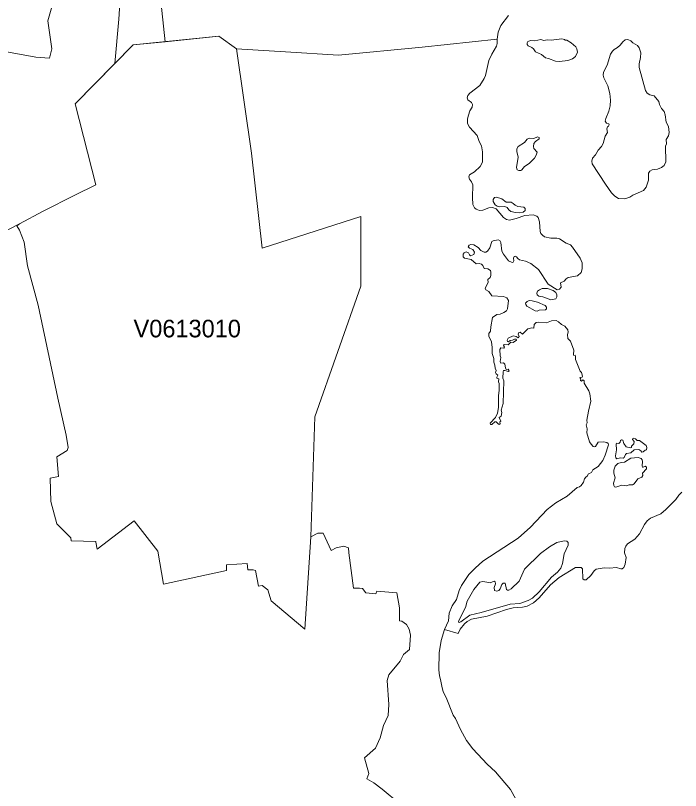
# Model space of a CAD drawing. Extents: x 369010 to 735936, y 6377141 to 6616555.
# Drawn here: x 618613 to 622390, y 6440014 to 6444417 of the extents above; entities that cross this region are included whole.
import ezdxf
from ezdxf.enums import TextEntityAlignment as Align

# ---------------------------------------------------------------- set-up
doc = ezdxf.new("R2010")
doc.units = 0
doc.header["$LTSCALE"] = 40
doc.layers.add('3', color=7, linetype='Continuous', lineweight=13)
doc.layers.add('4', color=7, linetype='Continuous')

msp = doc.modelspace()

# ---------------------------------------------------------------- linework, layer by layer
at = {"layer": '3'}
for points in [[(618940.44, 6444890.38), (618796.12, 6444387.41), (618819.46, 6444228.03), (618806.05, 6444174.91), (618728.1, 6444179.87), (618509.3, 6444219.76), (618413.14, 6444219.76), (618376.57, 6444166.63), (618336.85, 6444169.94), (618326.92, 6444143.3), (618283.72, 6444153.23), (618210.73, 6444146.61), (618150.99, 6444153.23), (618074.69, 6444196.42), (617905.54, 6444233), (617849.27, 6444236.31), (617789.53, 6444246.24), (617673.34, 6444193.11), (617454.55, 6443997.32), (617421.28, 6443997.32), (617401.42, 6444169.94), (617365.01, 6444751.03)], [(618227.28, 6444658.01), (618225.63, 6444314.26), (618204.11, 6444272.89), (618150.99, 6444153.23), (618210.73, 6444146.61), (618283.72, 6444153.23), (618326.92, 6444143.3), (618336.85, 6444169.94), (618376.57, 6444166.63), (618413.14, 6444219.76), (618509.3, 6444219.76), (618728.1, 6444179.87), (618806.05, 6444174.91), (618819.46, 6444228.03), (618796.12, 6444387.41), (618940.44, 6444890.38)], [(619215.84, 6444661.32), (619199.12, 6444395.69), (619177.28, 6444144.78), (619280.39, 6444249.88), (619462.77, 6444268.42), (619411.46, 6444750.86)], [(619411.46, 6444750.86), (619462.77, 6444268.42), (619767.63, 6444299.37), (619868.75, 6444228.03), (620146.8, 6444210.16), (620447.52, 6444192.28), (620923.51, 6444236.97), (621349.52, 6444283.31), (621354.48, 6444323.03), (621370.2, 6444359.77), (621412.9, 6444417.37)], [(616657.48, 6441980.65), (616777.3, 6442455.98), (616713.91, 6442672.79), (616851.28, 6442735.19), (617214.56, 6442823.24), (617633.29, 6442898.54), (617753.78, 6442918.73), (618000.54, 6442979.31), (618024.38, 6442932.63), (618212.88, 6443027.96), (618509.14, 6443168.64), (618636.08, 6443233.19), (618769.97, 6443304.69), (618949.71, 6443396.87), (619068.71, 6443454.47), (618952.52, 6443915.56), (619177.28, 6444144.78), (619177.28, 6444144.78), (619199.12, 6444395.69), (619215.84, 6444661.32)], [(621349.52, 6444283.31), (620923.51, 6444236.97), (620447.52, 6444192.28), (620146.8, 6444210.16), (619868.75, 6444228.03), (619954.15, 6443635.36), (620013.9, 6443096.15), (620573.8, 6443274.4), (620575.12, 6442878.84), (620313.79, 6442137.72), (620290.13, 6441455.18), (620330.01, 6441476.53), (620360.63, 6441475.21), (620405.81, 6441378.05), (620433.78, 6441392.78), (620477.64, 6441402.05), (620504.12, 6441392.78), (620506.77, 6441364.81), (620532.09, 6441162.73), (620566.68, 6441162.73), (620584.72, 6441161.58), (620602.1, 6441136.25), (620659.2, 6441130.96), (620665.82, 6441145.69), (620778.86, 6441137.58), (620793.42, 6441051.18), (620793.26, 6440977.87), (620806.66, 6440975.22), (620834.47, 6440956.52), (620849.2, 6440931.19), (620857.14, 6440896.6), (620850.52, 6440815.51), (620817.26, 6440786.38), (620798.72, 6440747.82), (620733.68, 6440671.68), (620724.24, 6440638.42), (620733.68, 6440502.87), (620729.54, 6440438.98), (620703.06, 6440383.04), (620684.85, 6440313.2), (620658.21, 6440254.61), (620595.81, 6440198.84), (620619.64, 6440111.12), (620607.73, 6440080.5), (620648.94, 6440057.83), (620695.44, 6440020.92), (620896.2, 6439854.59)], [(621301.52, 6443324.88), (621266.93, 6443310.48), (621248.89, 6443310.15), (621229.2, 6443316.6), (621219.26, 6443323.55), (621211.32, 6443342.59), (621208.01, 6443383.8), (621210.16, 6443454.3), (621203.87, 6443472.67), (621191.29, 6443487.24), (621187.16, 6443501.14), (621190.8, 6443512.73), (621220.09, 6443528.78), (621253.03, 6443558.57), (621266.43, 6443584.72), (621265.27, 6443643.14), (621260.48, 6443675.91), (621246.08, 6443701.23), (621235.32, 6443735.66), (621190.8, 6443782.5), (621181.2, 6443802.69), (621181.2, 6443829.17), (621185.5, 6443850.19), (621193.28, 6443874.68), (621206.36, 6443896.69), (621208.67, 6443911.26), (621203.71, 6443922.51), (621181.86, 6443938.57), (621178.55, 6443948.66), (621181.86, 6443961.74), (621192.95, 6443976.14), (621249.88, 6444019.66), (621274.71, 6444059.22), (621281.83, 6444076.1), (621301.19, 6444161.34), (621318.24, 6444198.24), (621344.39, 6444242.1), (621348.85, 6444258.65), (621349.52, 6444283.31)], [(621385.93, 6442728.9), (621401.15, 6442739.66), (621406.62, 6442750.25), (621413.07, 6442797.09), (621403.47, 6442812.64), (621384.77, 6442820.75), (621318.9, 6442824.56), (621301.02, 6442849.88), (621283.98, 6442858.49), (621281, 6442868.09), (621298.21, 6442900.69), (621296.22, 6442916.91), (621308.64, 6442928.33), (621313.6, 6442940.25), (621313.44, 6442959.45), (621310.13, 6442968.05), (621296.72, 6442977.65), (621275.87, 6442980.13), (621267.1, 6442996.35), (621258.99, 6443003.47), (621246.41, 6443007.28), (621229.36, 6443006.45), (621201.89, 6443029.95), (621163.99, 6443038.39), (621155.05, 6443046.67), (621155.55, 6443060.9), (621161.17, 6443068.84), (621172.26, 6443074.31), (621186.16, 6443068.18), (621190.8, 6443057.09), (621197.75, 6443051.47), (621216.95, 6443059.08), (621219.76, 6443072.65), (621210.99, 6443087.88), (621190.8, 6443095.66), (621184.84, 6443103.1), (621189.47, 6443111.71), (621198.74, 6443115.52), (621216.95, 6443114.03), (621240.78, 6443098.47), (621256.01, 6443082.08), (621274.21, 6443072.98), (621284.31, 6443072.65), (621294.07, 6443077.45), (621307.81, 6443096.81), (621319.23, 6443132.4), (621325.19, 6443137.53), (621354.32, 6443142.99), (621363.42, 6443138.19), (621369.71, 6443127.93), (621375.83, 6443077.45), (621384.44, 6443061.56), (621413.57, 6443024.16), (621433.59, 6443013.23), (621440.05, 6443015.55), (621443.36, 6443023.66), (621442.03, 6443039.05), (621445.18, 6443047), (621450.64, 6443049.98), (621459.08, 6443046.33), (621465.7, 6443036.57), (621476.46, 6443028.96), (621510.39, 6443020.85), (621540.51, 6443008.43), (621583.7, 6442974.34), (621637.66, 6442891.59), (621689.46, 6442859.15), (621703.03, 6442862.29), (621711.97, 6442874.21), (621708.99, 6442898.87), (621729.68, 6442907.48), (621740.27, 6442921.88), (621752.35, 6442928), (621805.98, 6442938.1), (621825.34, 6442956.8), (621831.63, 6442978.31), (621831.3, 6443011.74), (621819.88, 6443039.05), (621777.18, 6443101.28), (621764.77, 6443113.36), (621741.26, 6443122.96), (621702.54, 6443148.62), (621688.14, 6443152.42), (621654.04, 6443152.59), (621618.63, 6443159.71), (621605.55, 6443168.31), (621596.94, 6443178.9), (621593.14, 6443190.32), (621589, 6443245.27), (621582.05, 6443268.77), (621574.11, 6443276.55), (621552.92, 6443283.83), (621505.09, 6443281.35), (621456.27, 6443263.15), (621418.86, 6443253.88), (621401.15, 6443258.01), (621385.43, 6443268.94), (621343.56, 6443319.58), (621323.04, 6443326.2), (621301.52, 6443324.88)], [(618636.08, 6443233.19), (618509.14, 6443168.64)], [(620724.24, 6440638.42), (620733.68, 6440671.68), (620798.72, 6440747.82), (620817.26, 6440786.38), (620850.52, 6440815.51), (620857.14, 6440896.6), (620849.2, 6440931.19), (620834.47, 6440956.52), (620806.66, 6440975.22), (620793.26, 6440977.87), (620793.42, 6441051.18), (620778.86, 6441137.58), (620665.82, 6441145.69), (620659.2, 6441130.96), (620602.1, 6441136.25), (620584.72, 6441161.58), (620566.68, 6441162.73), (620532.09, 6441162.73), (620506.77, 6441364.81), (620504.12, 6441392.78), (620477.64, 6441402.05), (620433.78, 6441392.78), (620405.81, 6441378.05), (620360.63, 6441475.21), (620330.01, 6441476.53), (620290.13, 6441455.18), (620255.7, 6440930.86), (620064.21, 6441091.73), (620045.68, 6441154.29), (620013.73, 6441178.13), (619992.55, 6441175.48), (619975.83, 6441262.86), (619962.59, 6441268.16), (619931.97, 6441268.16), (619928, 6441302.75), (619810.99, 6441296.13), (619810.99, 6441262.86), (619453.34, 6441185.74), (619420.73, 6441372.92), (619286.51, 6441545.88), (619076.48, 6441384.84), (619068.54, 6441424.73), (619068.54, 6441428.7), (618929.02, 6441432.67), (618926.37, 6441449.88), (618847.92, 6441529.66), (618813.17, 6441656.43), (618809.2, 6441788.17), (618857.03, 6441798.77), (618847.76, 6441910.48), (618906.18, 6441945.07), (618911.31, 6441962.95), (618900.55, 6442033.45), (618854.05, 6442242.15), (618741.5, 6442770.61), (618680.43, 6442994.7), (618661.9, 6443130.25), (618635.75, 6443198.1), (618619.86, 6443221.93), (618636.08, 6443233.19)], [(621752.85, 6442617.68), (621750.86, 6442630.59), (621733.49, 6442652.6), (621713.46, 6442661.21), (621698.07, 6442676.6), (621683.83, 6442683.88), (621657.85, 6442683.22), (621628.89, 6442671.3), (621584.7, 6442675.61), (621569.8, 6442672.46), (621559.87, 6442661.87), (621556.56, 6442641.18), (621544.81, 6442643.5), (621523.3, 6442636.88), (621492.84, 6442606.76), (621479.93, 6442617.18), (621472.65, 6442615.2), (621467.85, 6442606.09), (621473.48, 6442593.18), (621468.68, 6442585.24), (621456.93, 6442592.85), (621439.72, 6442596.99), (621411.91, 6442583.75), (621405.95, 6442572.33), (621407.94, 6442564.22), (621413.4, 6442562.24), (621423, 6442569.85), (621436.24, 6442571.67), (621447.16, 6442578.95), (621456.76, 6442578.46), (621458.42, 6442572.17), (621440.21, 6442558.93), (621427.3, 6442560.25), (621410.75, 6442546.02), (621389.4, 6442548.33), (621385.43, 6442542.54), (621390.23, 6442532.45), (621386.09, 6442527.15), (621369.71, 6442529.47), (621364.08, 6442519.04), (621364.91, 6442483.79), (621370.04, 6442473.19), (621365.74, 6442451.02), (621370.2, 6442441.42), (621385.6, 6442443.4), (621392.55, 6442435.29), (621395.86, 6442415.27), (621400.82, 6442405.67), (621411.41, 6442407.16), (621416.21, 6442398.55), (621412.41, 6442393.59), (621393.21, 6442400.21), (621384.93, 6442399.38), (621382.12, 6442393.26), (621380.3, 6442357.34), (621386.92, 6442340.79), (621382.95, 6442212.69), (621372.19, 6442175.45), (621374.51, 6442160.56), (621370.7, 6442140.86), (621360.94, 6442132.59), (621370.2, 6442112.23), (621364.41, 6442107.93), (621364.91, 6442096.84), (621359.28, 6442093.86), (621351.83, 6442098.16), (621343.39, 6442109.25), (621336.28, 6442108.42), (621318.4, 6442092.87), (621310.13, 6442093.86), (621309.8, 6442100.65), (621339.92, 6442133.58), (621350.51, 6442158.41), (621356.3, 6442190.68), (621356.14, 6442255.89), (621360.94, 6442288.16), (621360.61, 6442326.56), (621356.8, 6442336.16), (621357.79, 6442353.54), (621346.04, 6442355.69), (621346.04, 6442362.47), (621352.5, 6442374.06), (621342.4, 6442382), (621340.08, 6442388.95), (621343.89, 6442399.38), (621336.94, 6442414.11), (621336.11, 6442430.16), (621330.32, 6442448.2), (621329.49, 6442468.89), (621320.39, 6442496.03), (621321.22, 6442530.13), (621316.58, 6442562.24), (621301.19, 6442595.67), (621300.69, 6442610.4), (621311.29, 6442624.3), (621312.11, 6442647.3), (621323.04, 6442701.59), (621346.21, 6442718.31), (621365.4, 6442721.12), (621385.93, 6442728.9)], [(621454.28, 6439964.65), (621424.66, 6440018.6), (621339.59, 6440119.73), (621292.75, 6440162.59), (621265.44, 6440190.89), (621210.33, 6440249.98), (621175.08, 6440297.81), (621140.15, 6440360.04), (621112.35, 6440422.93), (621098.94, 6440441.63), (621058.39, 6440542.92), (621042.34, 6440574.86), (621033.73, 6440605.65), (621027.61, 6440644.38), (621020.49, 6440665.23), (621017.02, 6440699.65), (621019.67, 6440796.47), (621030.92, 6440866.48), (621048.96, 6440928.88), (621071.64, 6440978.36), (621076.43, 6441021.56), (621093.81, 6441062.6), (621118.64, 6441099.01), (621133.2, 6441149.82), (621145.95, 6441178.46), (621188.65, 6441241.18), (621223.4, 6441277.43), (621266.6, 6441316.49), (621468.35, 6441447.9), (621538.19, 6441510.62), (621632.03, 6441609.76), (621682.84, 6441648.65), (621746.73, 6441687.05), (621803.33, 6441735.71), (621815.74, 6441738.36), (621826, 6441746.96), (621839.41, 6441765), (621845.2, 6441784.7), (621851.82, 6441794.3), (621860.92, 6441799.92), (621868.54, 6441812.34), (621883.76, 6441819.95), (621892.37, 6441836.34), (621922.33, 6441854.21), (621948.14, 6441889.63), (621961.88, 6441919.09), (621981.74, 6441978.17), (621978.93, 6441985.29), (621970.98, 6441991.08), (621951.95, 6441993.9), (621922.33, 6441992.41), (621907.43, 6441968.41), (621902.13, 6441966.26), (621894.85, 6441969.07), (621882.44, 6441980.82), (621873.34, 6441994.23), (621858.44, 6442046.03), (621859.6, 6442069.53), (621855.13, 6442090.71), (621860.59, 6442103.13), (621858.11, 6442118.85), (621866.72, 6442168.67), (621881.28, 6442226.59), (621874.99, 6442268.3), (621869.53, 6442285.02), (621842.72, 6442327.55), (621842.88, 6442341.45), (621834.61, 6442347.08), (621827.99, 6442339.47), (621823.02, 6442343.77), (621823.19, 6442351.05), (621818.06, 6442360.16), (621830.97, 6442363.13), (621834.28, 6442367.44), (621827.82, 6442389.45), (621819.71, 6442395.9), (621793.56, 6442463.43), (621794.39, 6442479.32), (621791.08, 6442486.43), (621783.96, 6442485.94), (621781.98, 6442491.23), (621783.8, 6442514.74), (621765.59, 6442566.54), (621749.54, 6442581.77), (621747.55, 6442603.78), (621752.85, 6442617.68)], [(622397.32, 6441709.06), (622380.44, 6441692.18), (622363.89, 6441666.86), (622306.63, 6441609.93), (622277.66, 6441585.76), (622220.4, 6441561.6), (622200.54, 6441545.71), (622185.15, 6441525.19), (622156.84, 6441471.9), (622130.36, 6441442.44), (622089.82, 6441415.96), (622078.89, 6441401.72), (622073.6, 6441389.14), (622072.44, 6441363.66), (622080.71, 6441338.33), (622075.91, 6441299.11), (622067.64, 6441281.4), (622059.03, 6441273.79), (622050.59, 6441273.13), (622026.1, 6441281.07), (621987.7, 6441277.1), (621956.25, 6441278.42), (621910.57, 6441270.97), (621899.16, 6441261.37), (621881.78, 6441234.4), (621853.64, 6441210.56), (621842.55, 6441211.23), (621834.94, 6441216.36), (621834.44, 6441272.46), (621826.5, 6441281.07), (621794.72, 6441281.07)], [(621794.72, 6441281.07), (621701.71, 6441224.47), (621651.73, 6441181.77), (621587.35, 6441107.62), (621554.41, 6441079.49), (621518.99, 6441061.61), (621493.01, 6441054.49), (621440.54, 6441050.85), (621402.64, 6441041.59), (621292.58, 6441003.68), (621203.38, 6440986.31), (621178.72, 6440973.4), (621162.99, 6440960.49), (621139.16, 6440930.7), (621127.91, 6440906.37), (621048.96, 6440928.88), (621030.92, 6440866.48), (621019.67, 6440796.47), (621017.02, 6440699.65), (621020.49, 6440665.23), (621027.61, 6440644.38), (621033.73, 6440605.65), (621042.34, 6440574.86), (621058.39, 6440542.92), (621098.94, 6440441.63), (621112.35, 6440422.93), (621140.15, 6440360.04), (621175.08, 6440297.81), (621210.33, 6440249.98), (621265.44, 6440190.89), (621292.75, 6440162.59), (621339.59, 6440119.73), (621424.66, 6440018.6), (621454.28, 6439964.65)], [(620896.2, 6439854.59), (620695.44, 6440020.92), (620648.94, 6440057.83), (620607.73, 6440080.5), (620619.64, 6440111.12), (620595.81, 6440198.84), (620658.21, 6440254.61), (620684.85, 6440313.2), (620703.06, 6440383.04), (620729.54, 6440438.98), (620733.68, 6440502.87), (620724.24, 6440638.42)]]:
    msp.add_lwpolyline(points, dxfattribs=at)
for points in [[(618636.08, 6443233.19), (618619.86, 6443221.93), (618635.75, 6443198.1), (618661.9, 6443130.25), (618680.43, 6442994.7), (618741.5, 6442770.61), (618854.05, 6442242.15), (618900.55, 6442033.45), (618911.31, 6441962.95), (618906.18, 6441945.07), (618847.76, 6441910.48), (618857.03, 6441798.77), (618809.2, 6441788.17), (618813.17, 6441656.43), (618847.92, 6441529.66), (618926.37, 6441449.88), (618929.02, 6441432.67), (619068.54, 6441428.7), (619068.54, 6441424.73), (619076.48, 6441384.84), (619286.51, 6441545.88), (619420.73, 6441372.92), (619453.34, 6441185.74), (619810.99, 6441262.86), (619810.99, 6441296.13), (619928, 6441302.75), (619931.97, 6441268.16), (619962.59, 6441268.16), (619975.83, 6441262.86), (619992.55, 6441175.48), (620013.73, 6441178.13), (620045.68, 6441154.29), (620064.21, 6441091.73), (620255.7, 6440930.86), (620290.13, 6441455.18), (620313.79, 6442137.72), (620575.12, 6442878.84), (620573.8, 6443274.4), (620013.9, 6443096.15), (619954.15, 6443635.36), (619868.75, 6444228.03), (619767.63, 6444299.37), (619280.39, 6444249.88), (618952.52, 6443915.56), (619068.71, 6443454.47), (618949.71, 6443396.87), (618769.97, 6443304.69)], [(621716.11, 6444283.81), (621655.37, 6444276.86), (621632.86, 6444278.02), (621613.99, 6444274.87), (621597.28, 6444280.99), (621563.68, 6444273.38), (621539.35, 6444275.2), (621523.63, 6444270.07), (621518.66, 6444262.29), (621518.83, 6444252.69), (621525.45, 6444244.09), (621545.64, 6444235.98), (621555.24, 6444227.87), (621566.82, 6444210.16), (621599.76, 6444195.43), (621623.26, 6444176.56), (621640.31, 6444173.25), (621679.86, 6444157.36), (621703.53, 6444156.2), (621750.2, 6444162.16), (621775.85, 6444170.93), (621793.73, 6444185.17), (621805.15, 6444209.33), (621802, 6444226.87), (621795.05, 6444238.46), (621768.24, 6444261.96), (621744.41, 6444276.69), (621734.81, 6444277.02), (621730.84, 6444280.99)], [(622090.97, 6444280.5), (622076.41, 6444278.51), (622062.01, 6444266.76), (622048.44, 6444248.89), (622031.89, 6444234.65), (622013.52, 6444224.89), (622004.42, 6444215.29), (621993, 6444197.08), (621973.47, 6444135.02), (621953.77, 6444094.8), (621950.46, 6444077.42), (621954.27, 6444062.53), (621977.11, 6444017.35), (621988.69, 6443973.49), (621992.83, 6443936.75), (621990.68, 6443904.64), (621983.89, 6443874.02), (621965.69, 6443832.31), (621963.21, 6443817.58), (621969.99, 6443806.16), (621983.23, 6443801.36), (621985.88, 6443795.41), (621982.07, 6443787.96), (621975.29, 6443784.48), (621971.81, 6443773.89), (621975.78, 6443752.54), (621961.72, 6443731.02), (621950.46, 6443689.15), (621942.35, 6443673.76), (621922.16, 6443652.91), (621907.1, 6443625.93), (621889.56, 6443606.23), (621886.08, 6443589.19), (621888.56, 6443574.29), (621963.37, 6443458.61), (621998.79, 6443409.62), (622017.99, 6443391.25), (622037.85, 6443377.51), (622074.42, 6443375.69), (622103.22, 6443384.29), (622119.94, 6443395.71), (622179.19, 6443422.86), (622194.91, 6443441.06), (622209.31, 6443480.95), (622208.98, 6443521), (622215.6, 6443533.08), (622228.67, 6443540.2), (622259.79, 6443544.5), (622282.63, 6443553.11), (622296.53, 6443565.19), (622306.13, 6443585.38), (622305.3, 6443674.75), (622309.94, 6443687.83), (622309.44, 6443712.16), (622322.51, 6443733.67), (622326.16, 6443751.55), (622321.85, 6443786.47), (622308.94, 6443810.96), (622303.65, 6443853), (622296.7, 6443871.54), (622283.12, 6443888.92), (622271.21, 6443912.42), (622267.24, 6443927.64), (622239.76, 6443960.25), (622215.1, 6443966.87), (622200.7, 6443975.14), (622190.61, 6443990.7), (622156.35, 6444121.12), (622155.69, 6444141.64), (622163.47, 6444178.55), (622164.79, 6444204.86), (622155.69, 6444232.67), (622146.25, 6444247.56), (622118.78, 6444262.79), (622107.36, 6444274.21)], [(621577.91, 6443728.54), (621556.4, 6443719.27), (621531.07, 6443719.77), (621518.5, 6443713.98), (621503.6, 6443696.43), (621469.01, 6443672.93), (621461.4, 6443659.53), (621459.91, 6443644.8), (621467.85, 6443612.52), (621458.09, 6443554.1), (621462.39, 6443540.7), (621472.15, 6443536.56), (621482.91, 6443536.56), (621489.86, 6443540.7), (621504.26, 6443559.89), (621531.41, 6443575.78), (621560.53, 6443607.23), (621570.8, 6443623.28), (621576.59, 6443640.33), (621557.72, 6443660.85), (621555.4, 6443671.94), (621557.39, 6443689.65), (621566.99, 6443702.23), (621587.35, 6443715.96), (621587.51, 6443724.57)], [(621496.32, 6443299.89), (621507.57, 6443309.98), (621507.57, 6443320.91), (621500.62, 6443327.86), (621466.69, 6443331.17), (621450.47, 6443338.78), (621440.38, 6443349.7), (621427.63, 6443356.99), (621399.33, 6443355.66), (621374.84, 6443376.02), (621344.22, 6443384.79), (621333.96, 6443382.47), (621326.01, 6443371.72), (621326.51, 6443359.47), (621336.94, 6443341.76), (621349.02, 6443333.48), (621363.92, 6443329.18), (621391.72, 6443331.17), (621405.95, 6443326.37), (621414.89, 6443312.47), (621426.48, 6443303.36), (621452.46, 6443297.07), (621474.97, 6443296.08)], [(621653.55, 6442801.72), (621681.35, 6442808.17), (621688.63, 6442818.77), (621688.14, 6442830.35), (621681.35, 6442843.59), (621666.95, 6442854.18), (621634.02, 6442865.77), (621604.72, 6442865.11), (621588.5, 6442858.65), (621578.57, 6442851.37), (621573.77, 6442838.79), (621575.1, 6442830.19), (621584.7, 6442823.24), (621608.7, 6442818.44)], [(621564.51, 6442738.33), (621576.09, 6442738), (621586.52, 6442743.63), (621622.93, 6442744.46), (621628.23, 6442749.92), (621628.39, 6442759.35), (621620.78, 6442769.61), (621578.41, 6442788.15), (621547.96, 6442796.75), (621531.07, 6442796.92), (621519.16, 6442792.62), (621510.55, 6442782.85), (621510.88, 6442774.25), (621517.17, 6442766.14)], [(622124.74, 6442016.4), (622119.61, 6442014.42), (622117.79, 6442008.62), (622126.89, 6441997.21), (622125.23, 6441983.96), (622112.82, 6441971.06), (622111.5, 6441961.95), (622106.04, 6441959.97), (622081.21, 6441967.08), (622069.13, 6441985.62), (622062.01, 6442003.49), (622054.4, 6442006.31), (622049.27, 6442003), (622047.12, 6441992.07), (622039.67, 6441986.12), (622027.09, 6441986.61), (622024.61, 6441980.99), (622026.26, 6441949.04), (622020.47, 6441914.78), (622022.79, 6441903.86), (622028.08, 6441899.06), (622046.62, 6441903.86), (622063.67, 6441901.38), (622070.29, 6441905.18), (622076.91, 6441922.56), (622083.2, 6441928.85), (622107.52, 6441931.67), (622126.89, 6441948.88), (622153.2, 6441951.86), (622165.62, 6441944.24), (622170.42, 6441935.64), (622179.02, 6441938.29), (622188.62, 6441948.05), (622197.23, 6441948.55), (622199.05, 6441963.11), (622194.75, 6441973.21), (622156.84, 6442002.17), (622144.6, 6442002.67), (622135.33, 6442012.43)], [(622150.06, 6441905.35), (622108.52, 6441902.04), (622071.78, 6441878.37), (622052.58, 6441877.05), (622034.87, 6441870.93), (622019.97, 6441855.86), (622011.2, 6441834.51), (622010.87, 6441816.31), (622018.98, 6441790.99), (622009.05, 6441759.21), (622010.7, 6441746.8), (622016, 6441739.52), (622023.61, 6441736.37), (622056.38, 6441749.28), (622083.2, 6441744.31), (622099.42, 6441751.27), (622118.45, 6441751.1), (622127.22, 6441755.57), (622148.4, 6441784.53), (622171.24, 6441794.79), (622176.04, 6441802.9), (622174.72, 6441816.64), (622197.23, 6441841.96), (622196.57, 6441850.24), (622189.12, 6441855.86), (622178.36, 6441850.4), (622174.22, 6441851.73), (622172.07, 6441858.02), (622174.72, 6441883.17), (622172.73, 6441891.94), (622166.61, 6441900.05)], [(621729.68, 6441433.17), (621688.47, 6441423.24), (621646.76, 6441398.91), (621594.63, 6441360.51), (621503.27, 6441270.48), (621473.31, 6441203.45), (621428.3, 6441159.42), (621415.39, 6441152.31), (621407.44, 6441151.65), (621401.15, 6441155.95), (621393.37, 6441191.04), (621383.78, 6441191.04), (621375.67, 6441184.75), (621365.24, 6441159.75), (621357.63, 6441150.32), (621346.04, 6441146.51), (621333.96, 6441150.65), (621331.97, 6441167.04), (621338.43, 6441187.73), (621337.43, 6441199.97), (621331.97, 6441203.94), (621308.47, 6441192.86), (621290.93, 6441198.15), (621267.1, 6441200.47), (621250.05, 6441196.66), (621216.62, 6441155.95), (621179.21, 6441090.08), (621168.95, 6441052.67), (621130.89, 6440978.86), (621130.06, 6440970.75), (621133.2, 6440968.43), (621142.97, 6440972.57), (621193.28, 6441009.15), (621258.82, 6441024.87), (621422.5, 6441071.87), (621477.62, 6441077.17), (621524.29, 6441092.39), (621549.61, 6441105.64), (621586.85, 6441142.05), (621657.68, 6441226.29), (621692.11, 6441253.76), (621709.82, 6441277.1), (621719.58, 6441304.41), (621730.01, 6441357.7), (621751.53, 6441407.85), (621752.19, 6441421.91), (621745.24, 6441429.53)]]:
    msp.add_lwpolyline(points, close=True, dxfattribs=at)

# ---------------------------------------------------------------- texts
at = {"layer": '4'}
msp.add_text('V0613010', height=100, dxfattribs=at).set_placement((619588.25, 6442588.42), align=Align.CENTER)

doc.saveas('drawing.dxf')
